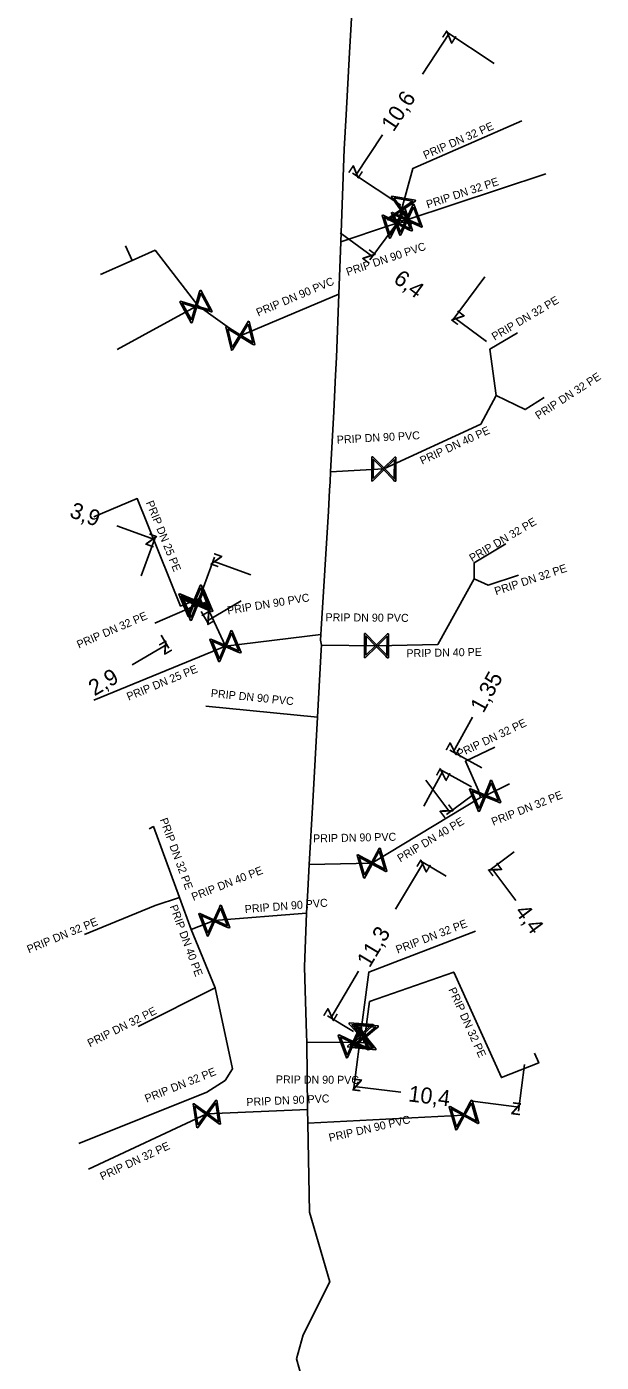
# Model space of a CAD drawing. Extents: x -643842 to -636370, y -1119190 to -1110210.
# Drawn here: x -641522.7 to -641486.8, y -1113207.7 to -1113124.2 of the extents above; entities that cross this region are included whole.
import ezdxf

# ---------------------------------------------------------------- set-up
doc = ezdxf.new("R2010")
doc.units = 0
for name, color, linetype in [('22', 7, 'Continuous'), ('Level 10', 7, 'Continuous'), ('Level 16', 7, 'Continuous'), ('Level 21', 7, 'Continuous'), ('Level 23', 7, 'Continuous')]:
    doc.layers.add(name, color=color, linetype=linetype)

msp = doc.modelspace()

# ---------------------------------------------------------------- linework, layer by layer
at = {"layer": 'Level 10'}
for points in [[(-641497.979, -1113127.195), (-641496.311, -1113124.673)], [(-641493.497, -1113126.534), (-641496.52, -1113124.535)], [(-641500.49, -1113130.993), (-641502.158, -1113133.515)], [(-641499.343, -1113135.376), (-641502.366, -1113133.377)], [(-641499.225, -1113136.053), (-641501.264, -1113138.796)], [(-641503.121, -1113137.104), (-641501.114, -1113138.595)], [(-641494.088, -1113139.871), (-641496.127, -1113142.614)], [(-641493.972, -1113143.905), (-641495.978, -1113142.413)], [(-641517.083, -1113155.413), (-641514.735, -1113156.271)], [(-641515.561, -1113158.531), (-641514.649, -1113156.036)], [(-641511.898, -1113159.871), (-641510.986, -1113157.375)], [(-641508.724, -1113158.469), (-641511.072, -1113157.61)], [(-641509.315, -1113160.094), (-641511.47, -1113161.361)], [(-641511.817, -1113160.771), (-641511.343, -1113161.577)], [(-641514.317, -1113162.241), (-641513.843, -1113163.046)], [(-641516.125, -1113164.098), (-641513.97, -1113162.831)], [(-641494.856, -1113167.355), (-641496.057, -1113169.547)], [(-641494.272, -1113170.526), (-641496.277, -1113169.427)], [(-641497.907, -1113172.924), (-641496.706, -1113170.731)], [(-641494.92, -1113171.71), (-641496.925, -1113170.611)], [(-641497.773, -1113171.289), (-641496.276, -1113173.292)], [(-641494.882, -1113172.249), (-641496.477, -1113173.441)], [(-641492.247, -1113175.773), (-641493.842, -1113176.966)], [(-641499.665, -1113179.364), (-641497.925, -1113176.447)], [(-641496.499, -1113177.298), (-641498.14, -1113176.319)], [(-641492.145, -1113178.818), (-641493.642, -1113176.816)], [(-641501.974, -1113183.235), (-641503.714, -1113186.152)], [(-641502.288, -1113187.002), (-641503.929, -1113186.024)], [(-641501.921, -1113187.755), (-641502.288, -1113190.675)], [(-641491.602, -1113189.05), (-641491.969, -1113191.97)], [(-641499.333, -1113190.794), (-641502.257, -1113190.427)], [(-641494.861, -1113191.355), (-641491.938, -1113191.722)]]:
    msp.add_lwpolyline(points, dxfattribs=at)
at = {"layer": 'Level 16'}
for points in [[(-641499.905, -1113134.814), (-641498.428, -1113135.073), (-641498.439, -1113135.138), (-641498.547, -1113135.208), (-641499.233, -1113135.692), (-641498.675, -1113136.486), (-641498.686, -1113136.551), (-641500.164, -1113136.292), (-641500.152, -1113136.227), (-641499.356, -1113135.67), (-641499.84, -1113134.984), (-641499.917, -1113134.879), (-641499.905, -1113134.814)], [(-641499.766, -1113134.934), (-641499.284, -1113135.62), (-641498.6, -1113135.138), (-641499.766, -1113134.934)], [(-641499.084, -1113135.552), (-641498.612, -1113136.976), (-641498.675, -1113136.997), (-641498.788, -1113136.936), (-641499.539, -1113136.559), (-641499.974, -1113137.427), (-641500.036, -1113137.448), (-641500.508, -1113136.024), (-641500.445, -1113136.003), (-641499.578, -1113136.441), (-641499.202, -1113135.69), (-641499.146, -1113135.573), (-641499.084, -1113135.552)], [(-641498.82, -1113136.432), (-641499.306, -1113135.743), (-641499.993, -1113136.227), (-641498.82, -1113136.432)], [(-641498.52, -1113135.329), (-641497.992, -1113136.733), (-641498.054, -1113136.756), (-641498.169, -1113136.7), (-641498.934, -1113136.354), (-641499.334, -1113137.238), (-641499.396, -1113137.261), (-641499.924, -1113135.858), (-641499.862, -1113135.834), (-641498.978, -1113136.237), (-641498.632, -1113135.472), (-641498.582, -1113135.353), (-641498.52, -1113135.329)], [(-641499.123, -1113135.731), (-641499.499, -1113136.481), (-641498.751, -1113136.856), (-641499.123, -1113135.731)], [(-641498.552, -1113135.51), (-641498.898, -1113136.274), (-641498.135, -1113136.618), (-641498.552, -1113135.51)], [(-641499.995, -1113137.274), (-641499.617, -1113136.52), (-641500.369, -1113136.143), (-641499.995, -1113137.274)], [(-641499.362, -1113137.086), (-641499.015, -1113136.317), (-641499.781, -1113135.971), (-641499.362, -1113137.086)], [(-641511.843, -1113140.7), (-641511.125, -1113142.018), (-641511.183, -1113142.049), (-641511.305, -1113142.009), (-641512.111, -1113141.772), (-641512.385, -1113142.703), (-641512.443, -1113142.735), (-641513.16, -1113141.417), (-641513.102, -1113141.386), (-641512.171, -1113141.663), (-641511.934, -1113140.857), (-641511.9, -1113140.732), (-641511.843, -1113140.7)], [(-641511.85, -1113140.883), (-641512.086, -1113141.688), (-641511.283, -1113141.923), (-641511.85, -1113140.883)], [(-641512.433, -1113142.556), (-641512.196, -1113141.747), (-641513.003, -1113141.51), (-641512.433, -1113142.556)], [(-641508.818, -1113142.638), (-641508.471, -1113144.097), (-641508.535, -1113144.112), (-641508.642, -1113144.042), (-641509.358, -1113143.602), (-641509.866, -1113144.429), (-641509.93, -1113144.445), (-641510.278, -1113142.985), (-641510.214, -1113142.97), (-641509.387, -1113143.481), (-641508.948, -1113142.765), (-641508.883, -1113142.653), (-641508.818, -1113142.638)], [(-641509.874, -1113144.275), (-641509.433, -1113143.556), (-641510.15, -1113143.116), (-641509.874, -1113144.275)], [(-641508.873, -1113142.813), (-641509.312, -1113143.527), (-641508.599, -1113143.965), (-641508.873, -1113142.813)], [(-641499.644, -1113151.116), (-641499.656, -1113152.616), (-641499.722, -1113152.615), (-641499.809, -1113152.521), (-641500.399, -1113151.923), (-641501.09, -1113152.605), (-641501.156, -1113152.604), (-641501.144, -1113151.104), (-641501.078, -1113151.105), (-641500.398, -1113151.798), (-641499.8, -1113151.209), (-641499.71, -1113151.115), (-641499.644, -1113151.116)], [(-641501.061, -1113152.452), (-641500.461, -1113151.86), (-641501.051, -1113151.262), (-641501.061, -1113152.452)], [(-641499.739, -1113151.273), (-641500.336, -1113151.861), (-641499.748, -1113152.457), (-641499.739, -1113151.273)], [(-641511.821, -1113159.106), (-641511.246, -1113160.491), (-641511.307, -1113160.516), (-641511.424, -1113160.463), (-641512.201, -1113160.143), (-641512.571, -1113161.041), (-641512.632, -1113161.066), (-641513.207, -1113159.68), (-641513.146, -1113159.655), (-641512.249, -1113160.028), (-641511.929, -1113159.252), (-641511.882, -1113159.131), (-641511.821, -1113159.106)], [(-641511.847, -1113159.287), (-641512.167, -1113160.062), (-641511.394, -1113160.381), (-641511.847, -1113159.287)], [(-641512.604, -1113160.889), (-641512.282, -1113160.11), (-641513.06, -1113159.789), (-641512.604, -1113160.889)], [(-641511.665, -1113159.36), (-641511.09, -1113160.746), (-641511.151, -1113160.771), (-641511.268, -1113160.718), (-641512.045, -1113160.398), (-641512.415, -1113161.295), (-641512.476, -1113161.32), (-641513.05, -1113159.935), (-641512.989, -1113159.909), (-641512.092, -1113160.283), (-641511.772, -1113159.506), (-641511.726, -1113159.385), (-641511.665, -1113159.36)], [(-641512.447, -1113161.144), (-641512.126, -1113160.364), (-641512.904, -1113160.044), (-641512.447, -1113161.144)], [(-641511.691, -1113159.541), (-641512.011, -1113160.316), (-641511.237, -1113160.635), (-641511.691, -1113159.541)], [(-641509.894, -1113161.94), (-641509.319, -1113163.325), (-641509.38, -1113163.35), (-641509.497, -1113163.298), (-641510.274, -1113162.977), (-641510.644, -1113163.875), (-641510.705, -1113163.9), (-641511.279, -1113162.514), (-641511.218, -1113162.489), (-641510.321, -1113162.862), (-641510.001, -1113162.086), (-641509.955, -1113161.965), (-641509.894, -1113161.94)], [(-641510.676, -1113163.723), (-641510.355, -1113162.944), (-641511.133, -1113162.623), (-641510.676, -1113163.723)], [(-641509.92, -1113162.121), (-641510.24, -1113162.896), (-641509.466, -1113163.215), (-641509.92, -1113162.121)], [(-641500.104, -1113162.156), (-641500.116, -1113163.656), (-641500.182, -1113163.655), (-641500.269, -1113163.561), (-641500.859, -1113162.963), (-641501.55, -1113163.645), (-641501.616, -1113163.644), (-641501.604, -1113162.144), (-641501.538, -1113162.145), (-641500.858, -1113162.838), (-641500.26, -1113162.249), (-641500.17, -1113162.155), (-641500.104, -1113162.156)], [(-641501.521, -1113163.492), (-641500.921, -1113162.9), (-641501.511, -1113162.302), (-641501.521, -1113163.492)], [(-641500.199, -1113162.313), (-641500.796, -1113162.901), (-641500.208, -1113163.497), (-641500.199, -1113162.313)], [(-641493.663, -1113171.292), (-641493.088, -1113172.678), (-641493.149, -1113172.703), (-641493.266, -1113172.65), (-641494.043, -1113172.33), (-641494.413, -1113173.227), (-641494.474, -1113173.252), (-641495.049, -1113171.867), (-641494.988, -1113171.841), (-641494.091, -1113172.215), (-641493.771, -1113171.438), (-641493.724, -1113171.317), (-641493.663, -1113171.292)], [(-641493.689, -1113171.473), (-641494.009, -1113172.248), (-641493.236, -1113172.567), (-641493.689, -1113171.473)], [(-641494.446, -1113173.076), (-641494.124, -1113172.296), (-641494.902, -1113171.976), (-641494.446, -1113173.076)], [(-641501.645, -1113177.412), (-641502.072, -1113175.975), (-641502.009, -1113175.956), (-641501.898, -1113176.021), (-641501.159, -1113176.42), (-641500.698, -1113175.566), (-641500.635, -1113175.548), (-641500.208, -1113176.985), (-641500.271, -1113177.004), (-641501.124, -1113176.539), (-641501.523, -1113177.278), (-641501.582, -1113177.394), (-641501.645, -1113177.412)], [(-641500.681, -1113175.72), (-641501.082, -1113176.462), (-641500.342, -1113176.862), (-641500.681, -1113175.72)], [(-641501.6, -1113177.235), (-641501.201, -1113176.497), (-641501.938, -1113176.1), (-641501.6, -1113177.235)], [(-641510.57, -1113179.101), (-641510.032, -1113180.502), (-641510.094, -1113180.525), (-641510.209, -1113180.469), (-641510.977, -1113180.128), (-641511.371, -1113181.015), (-641511.433, -1113181.039), (-641511.97, -1113179.639), (-641511.909, -1113179.615), (-641511.022, -1113180.012), (-641510.681, -1113179.244), (-641510.631, -1113179.125), (-641510.57, -1113179.101)], [(-641510.601, -1113179.282), (-641510.941, -1113180.048), (-641510.176, -1113180.387), (-641510.601, -1113179.282)], [(-641511.4, -1113180.863), (-641511.058, -1113180.093), (-641511.826, -1113179.751), (-641511.4, -1113180.863)], [(-641501.852, -1113186.709), (-641501.325, -1113188.113), (-641501.386, -1113188.136), (-641501.501, -1113188.079), (-641502.267, -1113187.733), (-641502.667, -1113188.617), (-641502.729, -1113188.64), (-641503.256, -1113187.236), (-641503.194, -1113187.212), (-641502.31, -1113187.616), (-641501.964, -1113186.851), (-641501.913, -1113186.732), (-641501.852, -1113186.709)], [(-641502.559, -1113186.461), (-641501.062, -1113186.559), (-641501.066, -1113186.625), (-641501.165, -1113186.706), (-641501.796, -1113187.261), (-641501.155, -1113187.99), (-641501.159, -1113188.056), (-641502.656, -1113187.958), (-641502.652, -1113187.892), (-641501.92, -1113187.253), (-641502.475, -1113186.622), (-641502.563, -1113186.527), (-641502.559, -1113186.461)], [(-641502.407, -1113186.565), (-641501.854, -1113187.195), (-641501.226, -1113186.642), (-641502.407, -1113186.565)], [(-641502.241, -1113186.495), (-641500.749, -1113186.65), (-641500.755, -1113186.716), (-641500.858, -1113186.794), (-641501.509, -1113187.324), (-641500.897, -1113188.077), (-641500.904, -1113188.142), (-641502.396, -1113187.987), (-641502.389, -1113187.922), (-641501.633, -1113187.311), (-641502.163, -1113186.66), (-641502.247, -1113186.561), (-641502.241, -1113186.495)], [(-641502.094, -1113186.605), (-641501.565, -1113187.256), (-641500.916, -1113186.727), (-641502.094, -1113186.605)], [(-641502.695, -1113188.464), (-641502.347, -1113187.696), (-641503.113, -1113187.349), (-641502.695, -1113188.464)], [(-641501.305, -1113187.952), (-641501.862, -1113187.319), (-641502.494, -1113187.875), (-641501.305, -1113187.952)], [(-641501.884, -1113186.889), (-641502.23, -1113187.653), (-641501.468, -1113187.998), (-641501.884, -1113186.889)], [(-641501.045, -1113188.033), (-641501.578, -1113187.379), (-641502.23, -1113187.91), (-641501.045, -1113188.033)], [(-641512.091, -1113193.002), (-641512.323, -1113191.52), (-641512.258, -1113191.51), (-641512.156, -1113191.589), (-641511.477, -1113192.083), (-641510.906, -1113191.299), (-641510.841, -1113191.288), (-641510.609, -1113192.771), (-641510.674, -1113192.781), (-641511.458, -1113192.206), (-641511.952, -1113192.885), (-641512.026, -1113192.992), (-641512.091, -1113193.002)], [(-641512.023, -1113192.832), (-641511.529, -1113192.154), (-641512.206, -1113191.662), (-641512.023, -1113192.832)], [(-641510.91, -1113191.453), (-641511.406, -1113192.135), (-641510.726, -1113192.63), (-641510.91, -1113191.453)], [(-641494.875, -1113191.284), (-641494.461, -1113192.726), (-641494.524, -1113192.744), (-641494.634, -1113192.678), (-641495.37, -1113192.272), (-641495.839, -1113193.122), (-641495.902, -1113193.14), (-641496.317, -1113191.699), (-641496.253, -1113191.68), (-641495.404, -1113192.153), (-641494.998, -1113191.417), (-641494.938, -1113191.303), (-641494.875, -1113191.284)], [(-641495.854, -1113192.968), (-641495.447, -1113192.23), (-641496.183, -1113191.823), (-641495.854, -1113192.968)], [(-641494.922, -1113191.462), (-641495.327, -1113192.195), (-641494.595, -1113192.6), (-641494.922, -1113191.462)]]:
    msp.add_lwpolyline(points, dxfattribs=at)
at = {"layer": 'Level 21'}
msp.add_lwpolyline([(-641502.345, -1113122.266), (-641502.542, -1113125.846), (-641502.757, -1113129.749), (-641502.875, -1113131.89), (-641503.089, -1113137.668), (-641503.209, -1113140.933), (-641503.356, -1113144.905), (-641503.414, -1113146.01), (-641503.532, -1113148.264), (-641503.736, -1113152.044), (-641503.763, -1113152.658), (-641503.791, -1113153.195), (-641503.859, -1113154.5), (-641504.316, -1113161.865), (-641504.334, -1113162.208), (-641504.352, -1113162.551), (-641504.304, -1113162.872), (-641504.32, -1113163.162), (-641504.509, -1113166.596), (-641504.553, -1113167.366), (-641504.841, -1113172.647), (-641505.062, -1113176.562), (-641505.146, -1113178.194), (-641505.224, -1113179.611), (-641505.351, -1113182.96), (-641505.324, -1113184.414), (-641505.227, -1113187.152), (-641505.22, -1113187.656), (-641505.165, -1113191.864), (-641505.15, -1113192.714), (-641505.049, -1113198.275), (-641503.765, -1113202.635), (-641505.444, -1113205.935), (-641505.85, -1113207.43), (-641505.49, -1113208.78)], dxfattribs=at)
at = {"layer": 'Level 23'}
for points in [[(-641499.56, -1113136.5), (-641499.365, -1113135.932), (-641499.296, -1113135.683), (-641498.578, -1113133.094), (-641491.773, -1113130.108)], [(-641500.112, -1113136.673), (-641499.56, -1113136.5), (-641498.958, -1113136.295), (-641490.28, -1113133.428)], [(-641503.089, -1113137.668), (-641500.112, -1113136.673)], [(-641509.374, -1113143.541), (-641512.03, -1113141.656), (-641514.696, -1113138.205), (-641516.137, -1113138.844), (-641518.117, -1113139.723)], [(-641516.137, -1113138.844), (-641516.546, -1113137.924)], [(-641503.209, -1113140.933), (-641509.374, -1113143.541)], [(-641512.03, -1113141.656), (-641512.143, -1113141.717), (-641517.079, -1113144.404)], [(-641493.369, -1113147.279), (-641493.769, -1113144.371), (-641492.042, -1113143.355)], [(-641500.4, -1113151.86), (-641494.342, -1113149.065), (-641493.369, -1113147.279)], [(-641493.369, -1113147.279), (-641491.552, -1113148.156), (-641490.37, -1113147.388)], [(-641503.736, -1113152.044), (-641500.4, -1113151.86)], [(-641511.757, -1113160.255), (-641511.877, -1113159.955), (-641512.227, -1113160.086), (-641513.103, -1113160.425), (-641515.813, -1113153.706), (-641518.524, -1113154.842)], [(-641494.761, -1113158.733), (-641494.761, -1113157.716), (-641492.776, -1113156.547)], [(-641500.86, -1113162.9), (-641497.032, -1113162.824), (-641494.761, -1113158.733)], [(-641494.761, -1113158.733), (-641493.869, -1113159.126), (-641491.978, -1113158.495)], [(-641511.938, -1113160.319), (-641512.07, -1113160.34), (-641514.713, -1113161.485)], [(-641510.3, -1113162.92), (-641511.577, -1113160.192), (-641511.938, -1113160.319)], [(-641504.334, -1113162.208), (-641510.3, -1113162.92)], [(-641510.3, -1113162.92), (-641518.53, -1113166.311)], [(-641504.304, -1113162.872), (-641500.86, -1113162.9)], [(-641504.553, -1113167.366), (-641511.518, -1113166.666)], [(-641494.347, -1113172.382), (-641494.482, -1113171.95), (-641495.296, -1113170.112), (-641493.461, -1113169.24)], [(-641494.347, -1113172.382), (-641494.069, -1113172.272), (-641492.552, -1113171.522)], [(-641501.14, -1113176.48), (-641494.347, -1113172.382)], [(-641513.173, -1113178.631), (-641514.808, -1113174.194), (-641515.08, -1113174.347)], [(-641505.062, -1113176.562), (-641501.14, -1113176.48)], [(-641513.173, -1113178.631), (-641514.691, -1113179.118), (-641519.104, -1113180.941)], [(-641512.435, -1113180.632), (-641513.173, -1113178.631)], [(-641511.001, -1113180.07), (-641512.435, -1113180.632)], [(-641505.224, -1113179.611), (-641511.001, -1113180.07)], [(-641512.435, -1113180.632), (-641510.952, -1113184.268)], [(-641501.91, -1113187.677), (-641501.34, -1113183.28), (-641494.677, -1113180.718)], [(-641490.976, -1113188.351), (-641490.711, -1113188.955), (-641493.05, -1113189.875), (-641496.027, -1113183.283), (-641501.285, -1113185.122), (-641501.59, -1113187.33), (-641501.667, -1113187.698), (-641501.91, -1113187.677)], [(-641510.952, -1113184.268), (-641509.863, -1113189.332), (-641510.32, -1113190.065), (-641511.458, -1113190.785), (-641519.469, -1113193.981)], [(-641510.952, -1113184.268), (-641515.75, -1113186.677)], [(-641501.91, -1113187.677), (-641502.29, -1113187.674), (-641505.22, -1113187.656)], [(-641511.466, -1113192.145), (-641518.855, -1113195.588)], [(-641505.165, -1113191.864), (-641511.466, -1113192.145)], [(-641505.15, -1113192.714), (-641495.389, -1113192.212)]]:
    msp.add_lwpolyline(points, dxfattribs=at)

# ---------------------------------------------------------------- texts
at = {"layer": '22'}
for s, rotation, p in [('PRIP DN 32 PE', 23.69163, (-641497.803, -1113132.517)), ('PRIP DN 32 PE', 18.31631, (-641497.65, -1113135.595)), ('PRIP DN 90 PVC', 18.48113, (-641502.658, -1113139.809)), ('PRIP DN 90 PVC', 22.92998, (-641508.249, -1113142.346)), ('PRIP DN 32 PE', 30.47959, (-641493.473, -1113143.855)), ('PRIP DN 32 PE', 33.01844, (-641490.734, -1113148.788)), ('PRIP DN 40 PE', 24.76561, (-641498.001, -1113151.598)), ('PRIP DN 90 PVC', 3.16061, (-641503.327, -1113150.286)), ('PRIP DN 25 PE', 291.97047, (-641515.285, -1113153.957)), ('PRIP DN 32 PE', 30.47959, (-641494.873, -1113157.69)), ('PRIP DN 32 PE', 18.44861, (-641493.382, -1113159.753)), ('PRIP DN 90 PVC', 9.2135, (-641510.151, -1113160.953)), ('PRIP DN 32 PE', 23.42447, (-641519.463, -1113163.086)), ('PRIP DN 90 PVC', 359.54244, (-641504.047, -1113161.372)), ('PRIP DN 40 PE', 1.14175, (-641498.981, -1113163.624)), ('PRIP DN 25 PE', 22.39317, (-641516.352, -1113166.335)), ('PRIP DN 90 PVC', 354.26782, (-641511.231, -1113166.1)), ('PRIP DN 32 PE', 25.41355, (-641495.689, -1113169.911)), ('PRIP DN 32 PE', 21.63196, (-641493.554, -1113174.148)), ('PRIP DN 32 PE', 290.23304, (-641514.417, -1113173.761)), ('PRIP DN 40 PE', 31.09734, (-641499.37, -1113176.442)), ('PRIP DN 90 PVC', 1.19579, (-641504.818, -1113175.188)), ('PRIP DN 40 PE', 21.37957, (-641512.307, -1113178.842)), ('PRIP DN 40 PE', 290.23304, (-641513.801, -1113179.183)), ('PRIP DN 90 PVC', 4.54278, (-641509.075, -1113179.603)), ('PRIP DN 32 PE', 22.44541, (-641522.587, -1113182.12)), ('PRIP DN 32 PE', 21.03059, (-641499.533, -1113182.135)), ('PRIP DN 32 PE', 294.30219, (-641496.379, -1113184.375)), ('PRIP DN 32 PE', 26.65973, (-641518.775, -1113187.989)), ('PRIP DN 32 PE', 21.74568, (-641515.226, -1113191.439)), ('PRIP DN 90 PVC', 359.63477, (-641507.151, -1113190.236)), ('PRIP DN 90 PVC', 2.55698, (-641508.981, -1113191.652)), ('PRIP DN 90 PVC', 13.03598, (-641503.778, -1113193.885)), ('PRIP DN 32 PE', 24.98377, (-641518.003, -1113196.304))]:
    msp.add_text(s, height=0.5, rotation=rotation, dxfattribs=at).set_placement(p)
at = {"layer": 'Level 10'}
for s, rotation, p in [('z', 56.52691, (-641496.17, -1113125.366)), ('10,6', 56.52691, (-641499.797, -1113130.852)), ('z', 236.52691, (-641502.299, -1113132.822)), ('z', 323.3752, (-641501.814, -1113138.698)), ('6,4', 323.3752, (-641499.862, -1113140.149)), ('z', 143.3752, (-641495.278, -1113142.31)), ('3,9', 339.91806, (-641520.107, -1113154.84)), ('z', 339.91806, (-641515.376, -1113156.569)), ('z', 159.91806, (-641510.431, -1113157.312)), ('z', 210.45461, (-641511.292, -1113160.677)), ('z', 30.45461, (-641514.147, -1113163.515)), ('2,9', 30.45461, (-641518.489, -1113166.068)), ('1,35', 61.28454, (-641494.177, -1113167.157)), ('z', 241.28454, (-641496.256, -1113168.869)), ('z', 61.28454, (-641496.508, -1113171.41)), ('z', 306.7824, (-641496.976, -1113173.191)), ('z', 59.1828, (-641497.752, -1113177.133)), ('z', 126.7824, (-641492.942, -1113176.917)), ('4,4', 306.7824, (-641492.246, -1113179.518)), ('11,3', 59.1828, (-641501.289, -1113183.062)), ('z', 239.1828, (-641503.888, -1113185.466)), ('z', 172.84429, (-641501.698, -1113189.993)), ('10,4', 352.84429, (-641498.9, -1113191.352)), ('z', 352.84429, (-641492.496, -1113192.156))]:
    msp.add_text(s, height=1, rotation=rotation, dxfattribs=at).set_placement(p)

doc.saveas('drawing.dxf')
